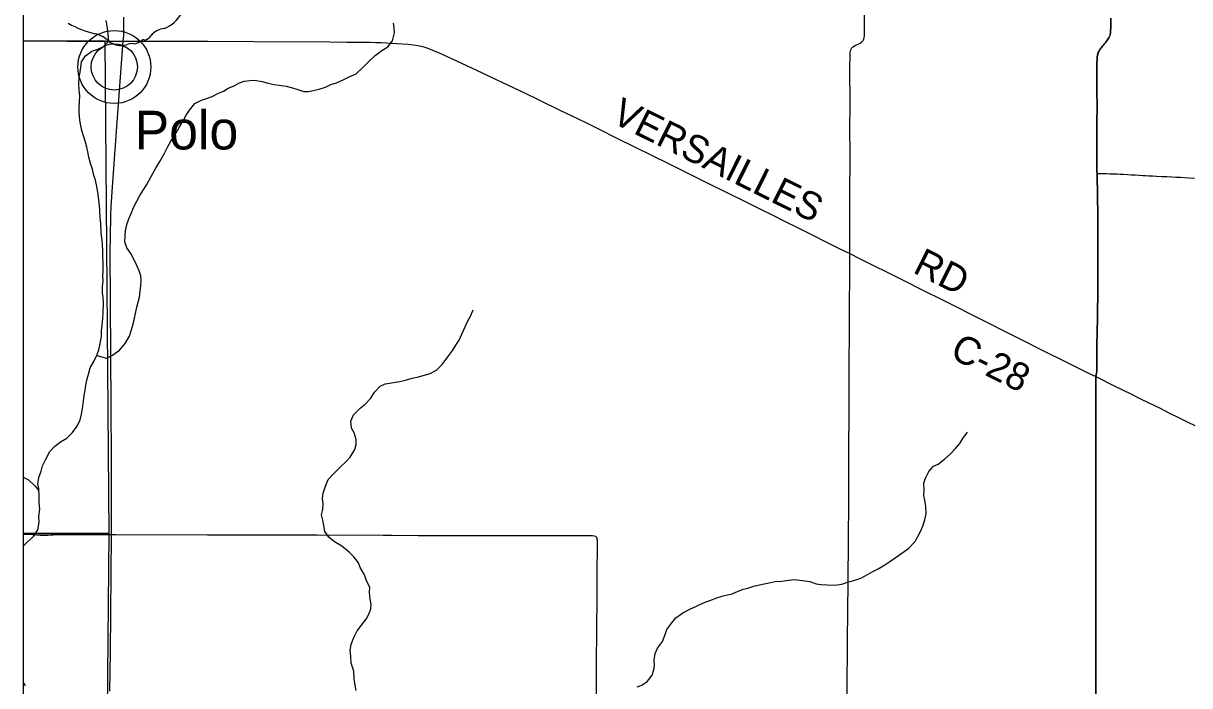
# Model space of a CAD drawing. Extents: x -87 to 2145, y -2128 to 440.
# Drawn here: x 899.856 to 902.235, y 241.468 to 242.82 of the extents above; entities that cross this region are included whole.
import ezdxf

# ---------------------------------------------------------------- set-up
doc = ezdxf.new("R2010")
doc.units = 0
for name, color, linetype in [('GM_X_County_Road', 7, 'Continuous'), ('GM_X_County_Road_Text', 7, 'Continuous'), ('GM_X_Minor_River', 7, 'Continuous'), ('GM_X_State_Route', 7, 'Continuous'), ('GM_X_State_Shield', 7, 'Continuous'), ('GM_X_Township_Road', 7, 'Continuous'), ('GM_X_Township_Text', 7, 'Continuous'), ('GM_X_Unincorporated', 7, 'Continuous'), ('GM_X_Unincorporated_Location', 7, 'Continuous'), ('GM_X_Unincorporated_Text', 7, 'Continuous'), ('SH_Cut_Line', 7, 'Continuous'), ('SN_P_Text', 7, 'Continuous')]:
    doc.layers.add(name, color=color, linetype=linetype)

msp = doc.modelspace()

# ---------------------------------------------------------------- linework, layer by layer
at = {"layer": 'GM_X_County_Road'}
for points in [[(901.5419, 242.3499), (901.5422, 242.4598), (901.5425, 242.5555), (901.5423, 242.6027), (901.5424, 242.6555), (901.5423, 242.7275), (901.5426, 242.7574), (901.5428, 242.7612), (901.5433, 242.7638), (901.5442, 242.7662), (901.5453, 242.7686), (901.5464, 242.7702), (901.5478, 242.7717), (901.5493, 242.773), (901.5527, 242.7748), (901.5628, 242.7797), (901.5658, 242.7816), (901.5678, 242.7834), (901.5689, 242.785), (901.5698, 242.7865), (901.5704, 242.7879), (901.5712, 242.791), (901.5717, 242.7939), (901.5721, 242.7994), (901.5721, 242.8069), (901.5716, 242.8839)], [(899.8556, 242.7842), (899.9045, 242.7841), (899.9449, 242.7839), (899.9859, 242.7838), (900.0045, 242.7838), (900.0573, 242.7835), (900.0596, 242.7835)], [(900.0596, 242.7835), (900.1809, 242.7836), (900.2313, 242.7835), (900.3251, 242.7829), (900.481, 242.7822), (900.5164, 242.7819), (900.5631, 242.7815), (900.5748, 242.7811), (900.586, 242.7808), (900.6059, 242.7797), (900.6406, 242.7773), (900.6518, 242.7762), (900.6605, 242.775), (900.6672, 242.7737), (900.6727, 242.7723), (900.6792, 242.7701), (900.6908, 242.7653), (900.7056, 242.7589), (900.7395, 242.7434), (900.7801, 242.7246), (900.8077, 242.7117), (900.8447, 242.694), (900.8784, 242.678), (900.9058, 242.6648), (900.9516, 242.6424), (900.9847, 242.6266), (901.0077, 242.6156), (901.0248, 242.6068), (901.071, 242.5839), (901.0972, 242.571), (901.1429, 242.5485), (901.1668, 242.5366), (901.1829, 242.5285), (901.2145, 242.5125), (901.2552, 242.4924), (901.327, 242.4568), (901.3554, 242.4427), (901.386, 242.4275), (901.4061, 242.4176), (901.4395, 242.4011), (901.5206, 242.3605), (901.5419, 242.3499)], [(901.5347, 241.2611), (901.535, 241.2826), (901.5358, 241.4156), (901.5363, 241.456), (901.5375, 241.5597), (901.5388, 241.6796), (901.5395, 241.7647), (901.5399, 241.8442), (901.5401, 241.9007), (901.5402, 241.9529), (901.5405, 242.0231), (901.5406, 242.0647), (901.5407, 242.1163), (901.5411, 242.1977), (901.5419, 242.3499)], [(901.5419, 242.3499), (901.5629, 242.3395), (901.6424, 242.2998), (901.6963, 242.2728), (901.7268, 242.2574), (901.753, 242.2445), (901.7968, 242.2223), (901.8268, 242.2073), (901.855, 242.1929), (901.8972, 242.1718), (901.9317, 242.1545), (901.9467, 242.147), (901.9733, 242.1337), (902.0045, 242.1183), (902.0279, 242.1067), (902.0439, 242.0993)], [(902.0439, 242.0993), (902.083, 242.0794), (902.1155, 242.0634), (902.134, 242.0543), (902.1522, 242.0454), (902.1737, 242.0348), (902.1931, 242.0252), (902.2143, 242.0148), (902.232, 242.006), (902.2462, 241.999)]]:
    msp.add_lwpolyline(points, dxfattribs=at)
at = {"layer": 'GM_X_Minor_River'}
for points in [[(900.0057, 242.1422), (900.0254, 242.1366), (900.0377, 242.1428), (900.052, 242.153), (900.0637, 242.1668), (900.0721, 242.1817), (900.0757, 242.1923), (900.0795, 242.2062), (900.0824, 242.2182), (900.0842, 242.228), (900.0875, 242.2404), (900.09, 242.251), (900.0925, 242.2611), (900.0943, 242.2743), (900.0953, 242.2845), (900.0959, 242.2951), (900.0954, 242.3049), (900.0918, 242.3149), (900.0875, 242.3259), (900.0824, 242.3359), (900.0751, 242.3504), (900.0669, 242.3619), (900.063, 242.3741), (900.0633, 242.3862), (900.0639, 242.3964), (900.0669, 242.4091), (900.0709, 242.4211), (900.0754, 242.432), (900.0806, 242.4443), (900.087, 242.457), (900.0933, 242.4686), (900.1004, 242.4793), (900.1076, 242.4912), (900.1203, 242.5151), (900.127, 242.5255), (900.1341, 242.5381), (900.1428, 242.5534), (900.1496, 242.5672), (900.1568, 242.5795), (900.1654, 242.5928), (900.1734, 242.6073), (900.1817, 242.6211), (900.1881, 242.6326), (900.1948, 242.6426), (900.2057, 242.6563), (900.2192, 242.6635), (900.2296, 242.6663), (900.2407, 242.6709), (900.2542, 242.6774), (900.2638, 242.6817), (900.2738, 242.6875), (900.2858, 242.6928), (900.2966, 242.6986), (900.3065, 242.7018), (900.318, 242.7037), (900.3283, 242.7039), (900.342, 242.7013), (900.3552, 242.6976), (900.3673, 242.6951), (900.3776, 242.6937), (900.3916, 242.6919), (900.4049, 242.6882), (900.4181, 242.6841), (900.428, 242.6812), (900.4375, 242.6806), (900.4471, 242.683), (900.4593, 242.6854), (900.4723, 242.6896), (900.4828, 242.695), (900.4946, 242.6989), (900.5096, 242.7053), (900.5204, 242.7107), (900.5347, 242.7171), (900.5499, 242.7314), (900.5615, 242.7425), (900.5736, 242.7546), (900.5868, 242.7648), (900.5991, 242.7724), (900.6086, 242.7843), (900.6127, 242.8007), (900.6122, 242.8109), (900.6109, 242.8203)], [(900.03, 242.7838), (900.0284, 242.7988), (900.0265, 242.8147), (900.0244, 242.8256)], [(899.9693, 242.7099), (899.9718, 242.7204), (899.9732, 242.7302), (899.9745, 242.7414), (899.9828, 242.754), (899.9956, 242.7635), (900.0075, 242.767), (900.0194, 242.7731), (900.03, 242.7838)], [(899.8556, 241.7524), (899.8644, 241.7614), (899.8764, 241.7725), (899.8855, 241.786), (899.8881, 241.8015), (899.8876, 241.8133), (899.8891, 241.8281), (899.8882, 241.8414), (899.8881, 241.8551), (899.8873, 241.8707), (899.8853, 241.8803), (899.8871, 241.8931), (899.8919, 241.9056), (899.8945, 241.9169), (899.9008, 241.9293), (899.9099, 241.9458), (899.9193, 241.9562), (899.9317, 241.9658), (899.9441, 241.9731), (899.9558, 241.985), (899.9656, 241.998), (899.9716, 242.0108), (899.9741, 242.0221), (899.9763, 242.0338), (899.9781, 242.049), (899.9799, 242.0611), (899.9816, 242.0705), (899.983, 242.0815), (899.9851, 242.0913), (899.9888, 242.1041), (899.9918, 242.1169), (899.9997, 242.13), (900.0065, 242.1439), (900.0094, 242.1533), (900.0115, 242.1631), (900.0149, 242.1808), (900.0152, 242.1921), (900.0166, 242.2042), (900.0176, 242.2174), (900.0187, 242.2299), (900.0191, 242.2492), (900.0182, 242.2602), (900.0173, 242.2701), (900.0172, 242.2825), (900.0182, 242.2939), (900.018, 242.3037), (900.0183, 242.3158), (900.0183, 242.3313), (900.0178, 242.3449), (900.0177, 242.3563), (900.0172, 242.3676), (900.0162, 242.3771), (900.0147, 242.3918), (900.0136, 242.4108), (900.0127, 242.4247), (900.0115, 242.4376), (900.011, 242.4474), (900.0097, 242.4599), (900.0074, 242.4754), (900.0054, 242.4868), (900.0026, 242.4997), (899.9998, 242.5092), (899.9966, 242.5221), (899.9927, 242.5339), (899.9892, 242.5468), (899.9872, 242.5578), (899.9855, 242.5672), (899.9823, 242.5778), (899.9784, 242.5907), (899.9752, 242.6014), (899.9724, 242.6139), (899.9711, 242.6233), (899.9699, 242.6384), (899.9694, 242.6478), (899.9701, 242.6606), (899.9711, 242.6711), (899.9694, 242.6836), (899.969, 242.6975), (899.9693, 242.7099)], [(900.5349, 241.4584), (900.5329, 241.4691), (900.5309, 241.4821), (900.5297, 241.4973), (900.5247, 241.5138), (900.5239, 241.5275), (900.5223, 241.5405), (900.5244, 241.5523), (900.5293, 241.5651), (900.5369, 241.5801), (900.5459, 241.5913), (900.5553, 241.6037), (900.5612, 241.6153), (900.5649, 241.6251), (900.5655, 241.6346), (900.5634, 241.6446), (900.5618, 241.6579), (900.5624, 241.6689), (900.5558, 241.682), (900.5519, 241.6939), (900.5431, 241.7093), (900.5395, 241.7189), (900.5303, 241.7313), (900.5202, 241.7402), (900.5052, 241.7524), (900.4906, 241.7618), (900.4789, 241.7709), (900.4708, 241.7828), (900.4688, 241.795), (900.4668, 241.8061), (900.4643, 241.8168), (900.4665, 241.8278), (900.4671, 241.8384), (900.4662, 241.8498), (900.4676, 241.8612), (900.4725, 241.8755), (900.4777, 241.889), (900.4887, 241.9005), (900.5019, 241.9139), (900.5136, 241.9246), (900.5225, 241.9347), (900.532, 241.95), (900.5345, 241.9606), (900.5348, 241.9704), (900.5309, 241.9838), (900.525, 241.9934), (900.5238, 242.0078), (900.5294, 242.0206), (900.543, 242.0343), (900.5531, 242.0424), (900.5648, 242.0546), (900.5723, 242.0674), (900.584, 242.0796), (900.5936, 242.0839), (900.6032, 242.0856), (900.6143, 242.0876), (900.6238, 242.0889), (900.6353, 242.0916), (900.6487, 242.0955), (900.6621, 242.0982), (900.6744, 242.1017), (900.6859, 242.1052), (900.6986, 242.1121), (900.7099, 242.1236), (900.7221, 242.1392), (900.7323, 242.1529), (900.7382, 242.1634), (900.7449, 242.1735), (900.7505, 242.1854), (900.7573, 242.2004), (900.7618, 242.2116), (900.7689, 242.2236), (900.7737, 242.2352)], [(901.108, 241.4656), (901.1176, 241.4692), (901.1295, 241.4769), (901.139, 241.4896), (901.1419, 241.5002), (901.1432, 241.51), (901.143, 241.5199), (901.1449, 241.5336), (901.1497, 241.5445), (901.1595, 241.5579), (901.1655, 241.5722), (901.1688, 241.5824), (901.179, 241.5962), (901.1872, 241.6067), (901.2012, 241.6166), (901.2158, 241.6242), (901.2293, 241.6304), (901.2435, 241.6372), (901.2562, 241.6419), (901.2708, 241.6476), (901.2838, 241.6515), (901.3018, 241.6552), (901.313, 241.6599), (901.3245, 241.6649), (901.3341, 241.6673), (901.3463, 241.6708), (901.3636, 241.675), (901.3773, 241.6781), (901.39, 241.6808), (901.4033, 241.6816), (901.4167, 241.6836), (901.4289, 241.6844), (901.4456, 241.6825), (901.4601, 241.6806), (901.4733, 241.6761), (901.4828, 241.6747), (901.4957, 241.6736), (901.5106, 241.6733), (901.5258, 241.6752), (901.5396, 241.6798), (901.5504, 241.6829), (901.5642, 241.6871), (901.5792, 241.6955), (901.5889, 241.7009), (901.6, 241.7067), (901.6132, 241.7144), (901.6236, 241.7217), (901.6348, 241.729), (901.6526, 241.7419), (901.6623, 241.7488), (901.6744, 241.7614), (901.6811, 241.7722), (901.6863, 241.7827), (901.6907, 241.7936), (901.6952, 241.8068), (901.6981, 241.8185), (901.6973, 241.8337), (901.6953, 241.8466), (901.6933, 241.8565), (901.6935, 241.8675), (901.693, 241.8815), (901.6963, 241.8917), (901.7031, 241.9051), (901.7125, 241.9159), (901.7225, 241.9198), (901.7353, 241.9301), (901.7465, 241.9404), (901.7575, 241.9522), (901.7664, 241.9622), (901.7728, 241.9727), (901.7818, 241.9853)], [(899.8556, 241.8936), (899.866, 241.8879), (899.8791, 241.8762), (899.8876, 241.8667)], [(899.8602, 241.4672), (899.8556, 241.4763)]]:
    msp.add_lwpolyline(points, dxfattribs=at)
at = {"layer": 'GM_X_State_Route'}
msp.add_lwpolyline([(900.0324, 241.4569), (900.0336, 241.5365), (900.0345, 241.616), (900.0358, 241.7764), (900.0352, 241.9291), (900.0348, 242.0391), (900.033, 242.3554), (900.0334, 242.3834), (900.0342, 242.4281), (900.035, 242.4455), (900.0375, 242.4865), (900.0427, 242.5621), (900.0465, 242.6086), (900.0505, 242.6643), (900.0556, 242.7288), (900.0596, 242.7835), (900.0599, 242.7876), (900.0604, 242.7969), (900.0607, 242.8074), (900.0607, 242.8329)], dxfattribs=at)
at = {"layer": 'GM_X_State_Shield'}
for centre, radius, start, end in [((900.117, 242.8742), 0.0699, 292.3089, 8.9858), ((900.047, 242.9957), 0.2019, 240.4129, 257.1985), ((899.9868, 242.7375), 0.0632, 47.1842, 75.836), ((900.098, 242.808), 0.0226, 282.8732, 323.2771), ((900.1465, 242.7713), 0.0383, 94.4031, 142.5768), ((900.0551, 242.8149), 0.0401, 230.7004, 286.2918), ((900.0783, 242.7457), 0.0329, 85.6951, 111.2099), ((900.0812, 242.7999), 0.0214, 268.777, 315.5493), ((900.1005, 242.7805), 0.00601, 65.7517, 132.6484)]:
    msp.add_arc(centre, radius, start, end, dxfattribs=at)
at = {"layer": 'GM_X_Township_Road'}
for points in [[(902.0466, 242.5132), (902.0465, 242.5163), (902.0465, 242.5225), (902.0465, 242.5318), (902.0464, 242.5437), (902.0465, 242.6114), (902.0466, 242.653), (902.0465, 242.6779), (902.0464, 242.7039), (902.0464, 242.723), (902.0465, 242.7372), (902.0465, 242.7408), (902.0466, 242.7443), (902.0467, 242.7474), (902.0469, 242.7497), (902.047, 242.7519), (902.0474, 242.754), (902.0478, 242.7558), (902.0484, 242.7575), (902.0492, 242.7598), (902.0501, 242.7617), (902.051, 242.7636), (902.052, 242.7652), (902.053, 242.7668), (902.0543, 242.7686), (902.0556, 242.7702), (902.0574, 242.7725), (902.059, 242.7745), (902.0608, 242.7767), (902.0625, 242.7788), (902.0644, 242.7812), (902.0659, 242.7833), (902.0678, 242.7857), (902.0693, 242.788), (902.0705, 242.7899), (902.0714, 242.7913), (902.072, 242.7926), (902.0727, 242.7944), (902.0731, 242.7958), (902.0735, 242.7976), (902.0738, 242.7992), (902.0742, 242.8014), (902.0743, 242.8033), (902.0743, 242.8048), (902.0744, 242.8068), (902.0745, 242.8088), (902.0746, 242.8117), (902.0747, 242.8155), (902.0747, 242.8195), (902.0747, 242.83)], [(902.0439, 242.0993), (902.0451, 242.1028), (902.0454, 242.1044), (902.0456, 242.106), (902.0459, 242.1085), (902.046, 242.1116), (902.0463, 242.1303), (902.0463, 242.1603), (902.0473, 242.2182), (902.048, 242.2791), (902.0485, 242.337), (902.0484, 242.3852), (902.0484, 242.4163), (902.0483, 242.4282), (902.0481, 242.4413), (902.0479, 242.4545), (902.0476, 242.4652), (902.0474, 242.4772), (902.0473, 242.4849), (902.0471, 242.4924), (902.0469, 242.5015), (902.0467, 242.5095), (902.0466, 242.5132)], [(902.0466, 242.5132), (902.0502, 242.5132), (902.0545, 242.5132), (902.0598, 242.5133), (902.0656, 242.5132), (902.0728, 242.5129), (902.0799, 242.5128), (902.0872, 242.5125), (902.0939, 242.5123), (902.1007, 242.5119), (902.1086, 242.5115), (902.1162, 242.5111), (902.1243, 242.5106), (902.1323, 242.5101), (902.1397, 242.5097), (902.1451, 242.5094), (902.1521, 242.509), (902.1594, 242.5086), (902.1677, 242.5081), (902.1788, 242.5076), (902.1885, 242.5072), (902.1991, 242.5066), (902.2074, 242.5062), (902.2167, 242.5057), (902.225, 242.5053), (902.2347, 242.5048), (902.2453, 242.5043)], [(899.8556, 241.7769), (899.8654, 241.7769), (899.8747, 241.7765), (899.8896, 241.7754), (899.8951, 241.7752), (899.8995, 241.7751), (899.905, 241.7753), (899.9124, 241.7759), (899.9167, 241.7761), (899.9229, 241.7763), (899.9279, 241.7764), (899.9328, 241.7765), (899.9396, 241.7764), (899.9687, 241.7765), (900.0221, 241.7765), (900.0358, 241.7764)], [(900.0358, 241.7764), (900.0438, 241.7764), (900.2314, 241.7757), (900.3692, 241.776), (900.4084, 241.776), (900.4551, 241.7758), (900.5898, 241.7752), (900.6084, 241.7751), (900.6612, 241.7748), (900.7177, 241.7746), (900.7687, 241.7746), (900.8438, 241.7746), (900.924, 241.7746), (901.0104, 241.7747), (901.0173, 241.7744), (901.0206, 241.7739), (901.0229, 241.7731), (901.0245, 241.7718)], [(901.0234, 241.265), (901.0233, 241.2707), (901.0235, 241.2844), (901.0244, 241.3291), (901.0247, 241.3775), (901.0247, 241.3937), (901.0254, 241.4359), (901.0254, 241.4918), (901.0252, 241.5061), (901.0259, 241.5887), (901.0263, 241.6408), (901.0267, 241.6713), (901.0268, 241.6937), (901.0271, 241.7592), (901.0269, 241.7646), (901.0267, 241.7666), (901.0263, 241.7684), (901.0255, 241.7702), (901.0245, 241.7718)]]:
    msp.add_lwpolyline(points, dxfattribs=at)
at = {"layer": 'GM_X_Township_Text'}
for points in [[(899.8556, 243.7932), (899.8556, 238.4383)], [(902.0439, 241.2567), (902.0437, 242.0998), (902.0448, 242.1033), (902.0452, 242.1049), (902.0454, 242.1065), (902.0457, 242.109), (902.0458, 242.1121), (902.0461, 242.1309), (902.0461, 242.1609), (902.0471, 242.2188), (902.0478, 242.2797), (902.0483, 242.3375), (902.0482, 242.3858), (902.0482, 242.4169), (902.048, 242.4287), (902.0479, 242.4419), (902.0476, 242.455), (902.0474, 242.4658), (902.0472, 242.4778), (902.0471, 242.4854), (902.0469, 242.4929), (902.0466, 242.502), (902.0464, 242.51), (902.0464, 242.5137), (902.0463, 242.5168), (902.0462, 242.5231), (902.0462, 242.5324), (902.0462, 242.5442), (902.0463, 242.6119), (902.0464, 242.6535), (902.0462, 242.6784), (902.0461, 242.7045), (902.0461, 242.7236), (902.0462, 242.7378), (902.0463, 242.7413), (902.0464, 242.7448), (902.0465, 242.748), (902.0466, 242.7503), (902.0468, 242.7524), (902.0471, 242.7546), (902.0475, 242.7564), (902.0481, 242.758), (902.0489, 242.7603), (902.0498, 242.7623), (902.0508, 242.7641), (902.0517, 242.7657), (902.0528, 242.7674), (902.0541, 242.7692), (902.0554, 242.7707), (902.0572, 242.773), (902.0588, 242.775), (902.0606, 242.7772), (902.0623, 242.7793), (902.0641, 242.7818), (902.0657, 242.7838), (902.0675, 242.7863), (902.0691, 242.7886), (902.0703, 242.7905), (902.0711, 242.7919), (902.0718, 242.7932), (902.0725, 242.7949), (902.0729, 242.7964), (902.0733, 242.7981), (902.0736, 242.7998), (902.0739, 242.802), (902.0741, 242.8038), (902.0741, 242.8053), (902.0742, 242.8073), (902.0743, 242.8094), (902.0744, 242.8123), (902.0744, 242.816), (902.0744, 242.8201), (902.0744, 242.8305)], [(902.0744, 242.8305), (902.0744, 242.8201), (902.0744, 242.816), (902.0744, 242.8123), (902.0743, 242.8094), (902.0742, 242.8073), (902.0741, 242.8053), (902.0741, 242.8038), (902.0739, 242.802), (902.0736, 242.7998), (902.0733, 242.7981), (902.0729, 242.7964), (902.0725, 242.7949), (902.0718, 242.7932), (902.0711, 242.7919), (902.0703, 242.7905), (902.0691, 242.7886), (902.0675, 242.7863), (902.0657, 242.7838), (902.0641, 242.7818), (902.0623, 242.7793), (902.0606, 242.7772), (902.0588, 242.775), (902.0572, 242.773), (902.0554, 242.7707), (902.0541, 242.7692), (902.0528, 242.7674), (902.0517, 242.7657), (902.0508, 242.7641), (902.0498, 242.7623), (902.0489, 242.7603), (902.0481, 242.758), (902.0475, 242.7564), (902.0471, 242.7546), (902.0468, 242.7524), (902.0466, 242.7503), (902.0465, 242.748), (902.0464, 242.7448), (902.0463, 242.7413), (902.0462, 242.7378), (902.0461, 242.7236), (902.0461, 242.7045), (902.0462, 242.6784), (902.0464, 242.6535), (902.0463, 242.6119), (902.0462, 242.5442), (902.0462, 242.5324), (902.0462, 242.5231), (902.0463, 242.5168), (902.0464, 242.5137), (902.0464, 242.51), (902.0466, 242.502), (902.0469, 242.4929), (902.0471, 242.4854), (902.0472, 242.4778), (902.0474, 242.4658), (902.0476, 242.455), (902.0479, 242.4419), (902.048, 242.4287), (902.0482, 242.4169), (902.0482, 242.3858), (902.0483, 242.3375), (902.0478, 242.2797), (902.0471, 242.2188), (902.0461, 242.1609), (902.0461, 242.1309), (902.0458, 242.1121), (902.0457, 242.109), (902.0454, 242.1065), (902.0452, 242.1049), (902.0448, 242.1033), (902.0437, 242.0998), (902.0439, 241.2567)]]:
    msp.add_lwpolyline(points, dxfattribs=at)
at = {"layer": 'GM_X_Unincorporated'}
for radius in [0.0744, 0.0472]:
    msp.add_circle((900.0413, 242.731), radius, dxfattribs=at)
at = {"layer": 'GM_X_Unincorporated_Location'}
msp.add_line((900.0413, 242.731), (900.0413, 242.731), dxfattribs=at)
at = {"layer": 'SH_Cut_Line'}
msp.add_lwpolyline([(899.8556, 243.7932), (899.8556, 238.4383)], dxfattribs=at)
at = {"layer": 'SN_P_Text'}
for points in [[(899.8556, 242.7845), (899.8556, 241.7783), (900.031, 241.7785), (900.0228, 242.7836)], [(899.8556, 241.7783), (899.8556, 240.7646), (900.0212, 240.7635), (900.031, 241.7785)]]:
    msp.add_lwpolyline(points, close=True, dxfattribs=at)

# ---------------------------------------------------------------- texts
at = {"layer": 'GM_X_County_Road_Text'}
for s, rotation, p in [('VERSAILLES', 333.5356, (901.0529, 242.6192)), ('RD', 333.435, (901.6683, 242.3123)), ('C-28', 333.4355, (901.7437, 242.1389))]:
    msp.add_text(s, height=0.05682, rotation=rotation, dxfattribs=at).set_placement(p)
at = {"layer": 'GM_X_Unincorporated_Text'}
msp.add_text('Polo', height=0.07898, rotation=0, dxfattribs=at).set_placement((900.0828, 242.5626))

doc.saveas('drawing.dxf')
